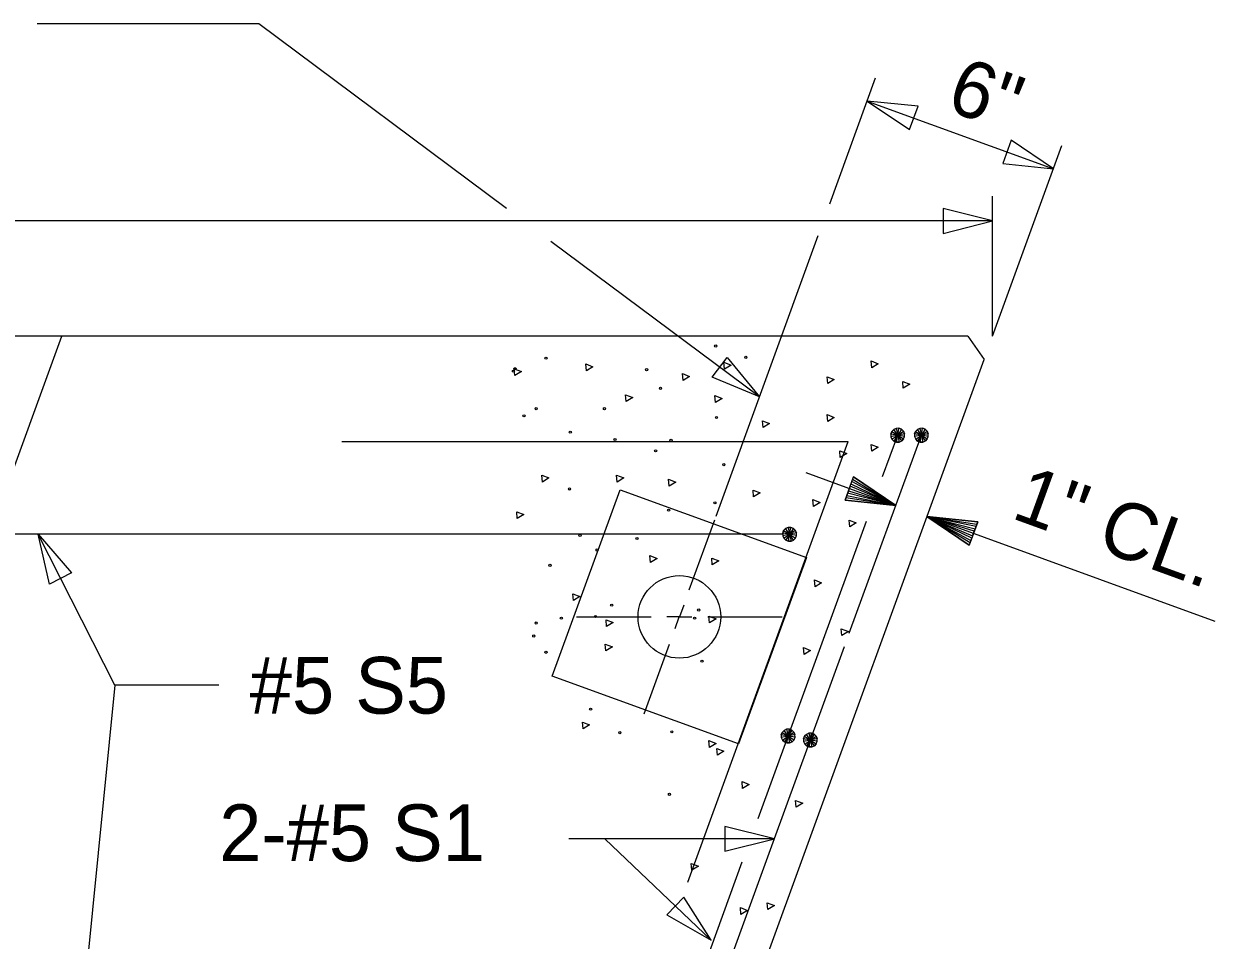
# Model space of a CAD drawing. Extents: x -408 to -23, y -15 to 117.
# Drawn here: x -81.61 to -78.605, y 79.494 to 81.806 of the extents above; entities that cross this region are included whole.
import ezdxf

# ---------------------------------------------------------------- set-up
doc = ezdxf.new("R2010")
doc.units = 0
for name, color, linetype in [('Arrowhead Terminators CELL', 7, 'Continuous'), ('Dimension Lines', 7, 'Continuous'), ('Rebar Lines', 7, 'Continuous'), ('Sup Concrete Girder Lines', 7, 'Continuous'), ('Sup Cored Slab Unit', 7, 'Continuous'), ('Text', 7, 'Continuous')]:
    doc.layers.add(name, color=color, linetype=linetype)

msp = doc.modelspace()

# ---------------------------------------------------------------- linework, layer by layer
at = {"layer": 'Arrowhead Terminators CELL'}
for points in [[(-79.4829, 81.611), (-79.3761, 81.5389), (-79.3547, 81.5977)], [(-79.013, 81.44), (-79.1198, 81.5122), (-79.1412, 81.4534)], [(-79.1665, 81.3086), (-79.2915, 81.3398), (-79.2915, 81.2773)], [(-79.7545, 80.8646), (-79.8734, 80.9142), (-79.8361, 80.9644)], [(-81.5739, 80.5181), (-81.4894, 80.4209), (-81.5451, 80.3925)], [(-79.7168, 79.7497), (-79.8418, 79.7809), (-79.8418, 79.7184)], [(-79.8763, 79.4943), (-79.9453, 79.6031), (-79.9884, 79.5578)]]:
    msp.add_lwpolyline(points, close=True, dxfattribs=at)
at = {"layer": 'Dimension Lines'}
for p, q in [((-79.5772, 81.3517), (-79.4615, 81.6698)), ((-79.4829, 81.611), (-79.013, 81.44)), ((-79.1665, 81.0181), (-78.9917, 81.4988)), ((-79.1665, 81.0181), (-79.1665, 81.3711)), ((-79.1665, 81.3086), (-82.9584, 81.3086)), ((-79.8638, 80.5642), (-79.6063, 81.2717)), ((-79.6379, 80.6739), (-79.4106, 80.5911)), ((-79.9315, 80.3784), (-79.8673, 80.5546)), ((-78.6053, 80.298), (-79.3324, 80.5626)), ((-80.2156, 80.3098), (-80.028, 80.3098)), ((-79.8849, 80.3098), (-79.6974, 80.3098)), ((-80.0456, 80.065), (-79.9814, 80.2411)), ((-81.3803, 80.1374), (-81.4897, 79.0404)), ((-79.7168, 79.7497), (-80.1447, 79.7497))]:
    msp.add_line(p, q, dxfattribs=at)
for points in [[(-80.3923, 81.34), (-81.0173, 81.8058), (-81.5763, 81.8058)], [(-79.7545, 80.8646), (-80.281, 81.257)], [(-79.528, 80.6339), (-79.5302, 80.6281), (-79.4106, 80.5911), (-79.5324, 80.6221), (-79.5345, 80.6163), (-79.4106, 80.5911), (-79.5366, 80.6104), (-79.5387, 80.6045), (-79.4106, 80.5911), (-79.5173, 80.6632), (-79.5195, 80.6573), (-79.4106, 80.5911), (-79.5216, 80.6515), (-79.5238, 80.6456), (-79.4106, 80.5911), (-79.526, 80.6397), (-79.5387, 80.6045), (-79.5173, 80.6632), (-79.4106, 80.5911), (-79.5387, 80.6045)], [(-79.2148, 80.5198), (-79.2127, 80.5257), (-79.3324, 80.5626), (-79.2105, 80.5316), (-79.2084, 80.5375), (-79.3324, 80.5626), (-79.2063, 80.5434), (-79.2042, 80.5493), (-79.3324, 80.5626), (-79.2255, 80.4905), (-79.2234, 80.4964), (-79.3324, 80.5626), (-79.2213, 80.5023), (-79.2192, 80.5081), (-79.3324, 80.5626), (-79.2169, 80.514), (-79.2042, 80.5493), (-79.2255, 80.4905), (-79.3324, 80.5626), (-79.2042, 80.5493)], [(-81.1177, 80.1374), (-81.3803, 80.1374), (-81.5739, 80.5181)], [(-79.9456, 80.3392), (-79.9565, 80.3098), (-79.9249, 80.3097)], [(-79.9674, 80.2801), (-79.9568, 80.3096), (-79.9882, 80.3096)], [(-79.8763, 79.4943), (-80.1447, 79.7497), (-80.2356, 79.7497)]]:
    msp.add_lwpolyline(points, dxfattribs=at)
at = {"layer": 'Rebar Lines'}
for p, q in [((-79.528, 80.2685), (-79.3462, 80.7681)), ((-79.4439, 80.6638), (-79.4059, 80.7681)), ((-80.8075, 80.7525), (-79.5307, 80.7525)), ((-79.9353, 79.6409), (-79.5307, 80.7525)), ((-79.7578, 79.8015), (-79.4849, 80.5514)), ((-79.6975, 80.5181), (-82.3016, 80.5181)), ((-79.7199, 79.7412), (-79.5403, 80.2347)), ((-80.0227, 78.9091), (-79.7198, 79.7412)), ((-80.1134, 78.8243), (-79.7978, 79.6917))]:
    msp.add_line(p, q, dxfattribs=at)
for points in [[(-79.3886, 80.765), (-79.3887, 80.7719), (-79.3915, 80.7782), (-79.3965, 80.783), (-79.4029, 80.7855), (-79.4097, 80.7853), (-79.416, 80.7825), (-79.4208, 80.7776), (-79.4233, 80.7711), (-79.4231, 80.7643), (-79.4204, 80.758), (-79.4155, 80.7532), (-79.409, 80.7507), (-79.4021, 80.7509), (-79.3959, 80.7536), (-79.3911, 80.7586), (-79.3886, 80.765), (-79.4059, 80.7681), (-79.4233, 80.7711), (-79.4208, 80.7776), (-79.4059, 80.7681), (-79.416, 80.7825), (-79.4097, 80.7853), (-79.4059, 80.7681), (-79.4029, 80.7855), (-79.3965, 80.783), (-79.4059, 80.7681), (-79.3915, 80.7782), (-79.3887, 80.7719), (-79.4059, 80.7681), (-79.3911, 80.7586), (-79.3959, 80.7536), (-79.4059, 80.7681), (-79.4021, 80.7509), (-79.409, 80.7507), (-79.4059, 80.7681), (-79.4155, 80.7532), (-79.4204, 80.758), (-79.4059, 80.7681), (-79.4231, 80.7643)], [(-79.3288, 80.7651), (-79.329, 80.7719), (-79.3317, 80.7782), (-79.3367, 80.783), (-79.3431, 80.7855), (-79.35, 80.7854), (-79.3563, 80.7825), (-79.361, 80.7777), (-79.3635, 80.7712), (-79.3634, 80.7644), (-79.3606, 80.7581), (-79.3557, 80.7533), (-79.3493, 80.7508), (-79.3423, 80.7509), (-79.3361, 80.7537), (-79.3313, 80.7586), (-79.3288, 80.7651), (-79.3462, 80.7681), (-79.3635, 80.7712), (-79.361, 80.7777), (-79.3462, 80.7681), (-79.3563, 80.7825), (-79.35, 80.7854), (-79.3462, 80.7681), (-79.3431, 80.7855), (-79.3367, 80.783), (-79.3462, 80.7681), (-79.3317, 80.7782), (-79.329, 80.7719), (-79.3462, 80.7681), (-79.3313, 80.7586), (-79.3361, 80.7537), (-79.3462, 80.7681), (-79.3423, 80.7509), (-79.3493, 80.7508), (-79.3462, 80.7681), (-79.3557, 80.7533), (-79.3606, 80.7581), (-79.3462, 80.7681), (-79.3634, 80.7644)], [(-79.6613, 80.515), (-79.6614, 80.5219), (-79.6642, 80.5282), (-79.6691, 80.533), (-79.6756, 80.5355), (-79.6824, 80.5354), (-79.6887, 80.5325), (-79.6935, 80.5276), (-79.696, 80.5212), (-79.6958, 80.5143), (-79.693, 80.508), (-79.6882, 80.5032), (-79.6817, 80.5007), (-79.6748, 80.5009), (-79.6686, 80.5036), (-79.6638, 80.5086), (-79.6613, 80.515), (-79.6786, 80.5181), (-79.696, 80.5212), (-79.6935, 80.5276), (-79.6786, 80.5181), (-79.6887, 80.5325), (-79.6824, 80.5354), (-79.6786, 80.5181), (-79.6756, 80.5355), (-79.6691, 80.533), (-79.6786, 80.5181), (-79.6642, 80.5282), (-79.6614, 80.5219), (-79.6786, 80.5181), (-79.6638, 80.5086), (-79.6686, 80.5036), (-79.6786, 80.5181), (-79.6748, 80.5009), (-79.6817, 80.5007), (-79.6786, 80.5181), (-79.6882, 80.5032), (-79.693, 80.508), (-79.6786, 80.5181), (-79.6958, 80.5143)], [(-79.6649, 80.006), (-79.665, 80.0128), (-79.6678, 80.0191), (-79.6727, 80.0239), (-79.6792, 80.0263), (-79.686, 80.0262), (-79.6923, 80.0234), (-79.697, 80.0185), (-79.6996, 80.0121), (-79.6994, 80.0053), (-79.6967, 79.999), (-79.6917, 79.9942), (-79.6853, 79.9917), (-79.6784, 79.9918), (-79.6721, 79.9946), (-79.6673, 79.9995), (-79.6649, 80.006), (-79.6822, 80.0091), (-79.6996, 80.0121), (-79.697, 80.0185), (-79.6822, 80.0091), (-79.6923, 80.0234), (-79.686, 80.0262), (-79.6822, 80.0091), (-79.6792, 80.0263), (-79.6727, 80.0239), (-79.6822, 80.0091), (-79.6678, 80.0191), (-79.665, 80.0128), (-79.6822, 80.0091), (-79.6673, 79.9995), (-79.6721, 79.9946), (-79.6822, 80.0091), (-79.6784, 79.9918), (-79.6853, 79.9917), (-79.6822, 80.0091), (-79.6917, 79.9942), (-79.6967, 79.999), (-79.6822, 80.0091), (-79.6994, 80.0053)], [(-79.6087, 79.9961), (-79.6088, 80.0029), (-79.6116, 80.0092), (-79.6166, 80.014), (-79.623, 80.0165), (-79.6298, 80.0163), (-79.6361, 80.0135), (-79.6409, 80.0086), (-79.6434, 80.0022), (-79.6432, 79.9954), (-79.6405, 79.9891), (-79.6356, 79.9843), (-79.6291, 79.9818), (-79.6222, 79.9819), (-79.616, 79.9847), (-79.6112, 79.9896), (-79.6087, 79.9961), (-79.626, 79.9991), (-79.6434, 80.0022), (-79.6409, 80.0086), (-79.626, 79.9991), (-79.6361, 80.0135), (-79.6298, 80.0163), (-79.626, 79.9991), (-79.623, 80.0165), (-79.6166, 80.014), (-79.626, 79.9991), (-79.6116, 80.0092), (-79.6088, 80.0029), (-79.626, 79.9991), (-79.6112, 79.9896), (-79.616, 79.9847), (-79.626, 79.9991), (-79.6222, 79.9819), (-79.6291, 79.9818), (-79.626, 79.9991), (-79.6356, 79.9843), (-79.6405, 79.9891), (-79.626, 79.9991), (-79.6432, 79.9954)]]:
    msp.add_lwpolyline(points, dxfattribs=at)
at = {"layer": 'Sup Concrete Girder Lines'}
for p, q in [((-79.229, 81.0181), (-84.0018, 81.0181)), ((-82.49, 78.3367), (-81.514, 81.0181)), ((-79.229, 81.0181), (-79.1879, 80.9594)), ((-80.2584, 78.0181), (-79.1879, 80.9594))]:
    msp.add_line(p, q, dxfattribs=at)
for points in [[(-80.1911, 80.9308), (-80.1926, 80.948), (-80.1746, 80.9409), (-80.1911, 80.9308)], [(-79.8428, 80.9348), (-79.8443, 80.9521), (-79.8263, 80.9449), (-79.8428, 80.9348)], [(-79.4713, 80.9381), (-79.4728, 80.9553), (-79.4548, 80.9482), (-79.4713, 80.9381)], [(-80.3715, 80.9185), (-80.3729, 80.9357), (-80.3549, 80.9286), (-80.3715, 80.9185)], [(-79.9473, 80.9061), (-79.9487, 80.9234), (-79.9308, 80.9162), (-79.9473, 80.9061)], [(-79.5825, 80.8983), (-79.584, 80.9156), (-79.566, 80.9084), (-79.5825, 80.8983)], [(-79.3918, 80.8865), (-79.3933, 80.9037), (-79.3753, 80.8966), (-79.3918, 80.8865)], [(-80.0907, 80.8529), (-80.0922, 80.8702), (-80.0742, 80.863), (-80.0907, 80.8529)], [(-79.8654, 80.8508), (-79.8668, 80.8681), (-79.8488, 80.8609), (-79.8654, 80.8508)], [(-79.5825, 80.803), (-79.584, 80.8203), (-79.566, 80.8131), (-79.5825, 80.803)], [(-79.7455, 80.7871), (-79.7469, 80.8043), (-79.729, 80.7972), (-79.7455, 80.7871)], [(-79.5508, 80.7116), (-79.5522, 80.7288), (-79.5343, 80.7217), (-79.5508, 80.7116)], [(-79.4713, 80.7275), (-79.4728, 80.7447), (-79.4548, 80.7376), (-79.4713, 80.7275)], [(-80.3018, 80.65), (-80.3032, 80.6673), (-80.2853, 80.6602), (-80.3018, 80.65)], [(-80.1133, 80.65), (-80.1147, 80.6673), (-80.0968, 80.6602), (-80.1133, 80.65)], [(-79.9821, 80.6398), (-79.9836, 80.657), (-79.9656, 80.6499), (-79.9821, 80.6398)], [(-79.7693, 80.6123), (-79.7707, 80.6295), (-79.7528, 80.6224), (-79.7693, 80.6123)], [(-79.6183, 80.5884), (-79.6198, 80.6057), (-79.6018, 80.5985), (-79.6183, 80.5884)], [(-80.3653, 80.5579), (-80.3668, 80.5751), (-80.3488, 80.568), (-80.3653, 80.5579)], [(-79.5269, 80.5368), (-79.5284, 80.5541), (-79.5104, 80.5469), (-79.5269, 80.5368)], [(-80.0293, 80.4472), (-80.0307, 80.4644), (-80.0128, 80.4573), (-80.0293, 80.4472)], [(-79.8735, 80.441), (-79.875, 80.4583), (-79.857, 80.4511), (-79.8735, 80.441)], [(-79.6143, 80.3858), (-79.6158, 80.4031), (-79.5978, 80.3959), (-79.6143, 80.3858)], [(-80.2239, 80.3509), (-80.2254, 80.3681), (-80.2074, 80.361), (-80.2239, 80.3509)], [(-79.8805, 80.2944), (-79.882, 80.3117), (-79.864, 80.3045), (-79.8805, 80.2944)], [(-80.1399, 80.2853), (-80.1413, 80.3025), (-80.1234, 80.2954), (-80.1399, 80.2853)], [(-79.5468, 80.2627), (-79.5482, 80.2799), (-79.5303, 80.2728), (-79.5468, 80.2627)], [(-80.142, 80.2238), (-80.1434, 80.2411), (-80.1255, 80.234), (-80.142, 80.2238)], [(-79.6421, 80.215), (-79.6436, 80.2322), (-79.6256, 80.2251), (-79.6421, 80.215)], [(-80.1993, 80.0272), (-80.2008, 80.0444), (-80.1828, 80.0373), (-80.1993, 80.0272)], [(-79.8805, 79.9806), (-79.882, 79.9978), (-79.864, 79.9907), (-79.8805, 79.9806)], [(-79.8607, 79.9607), (-79.8621, 79.9779), (-79.8442, 79.9708), (-79.8607, 79.9607)], [(-79.7971, 79.8772), (-79.7985, 79.8945), (-79.7806, 79.8873), (-79.7971, 79.8772)], [(-79.662, 79.8296), (-79.6635, 79.8468), (-79.6455, 79.8397), (-79.662, 79.8296)], [(-79.9249, 79.6705), (-79.9264, 79.6878), (-79.9084, 79.6806), (-79.9249, 79.6705)], [(-79.7335, 79.5713), (-79.735, 79.5886), (-79.717, 79.5815), (-79.7335, 79.5713)], [(-79.8011, 79.5594), (-79.8025, 79.5767), (-79.7846, 79.5695), (-79.8011, 79.5594)]]:
    msp.add_lwpolyline(points, dxfattribs=at)
for centre, radius in [((-79.8648, 80.993), 0.00273), ((-79.789, 80.9644), 0.00273), ((-80.3709, 80.9357), 0.00273), ((-80.293, 80.9623), 0.00273), ((-80.039, 80.9336), 0.00273), ((-80.375, 80.9295), 0.00273), ((-80.0041, 80.8865), 0.00273), ((-80.3484, 80.8168), 0.00273), ((-80.3176, 80.8352), 0.00273), ((-80.1455, 80.8352), 0.00273), ((-79.8628, 80.8127), 0.00273), ((-80.2316, 80.7758), 0.00273), ((-80.1188, 80.7574), 0.00273), ((-79.9775, 80.7553), 0.00273), ((-80.0164, 80.7287), 0.00273), ((-79.8443, 80.6939), 0.00273), ((-80.2336, 80.6324), 0.00273), ((-79.9836, 80.5791), 0.00273), ((-79.8669, 80.5976), 0.00273), ((-80.207, 80.5156), 0.00273), ((-80.0635, 80.5074), 0.00273), ((-80.164, 80.4787), 0.00273), ((-80.2828, 80.4398), 0.00273), ((-79.9565, 80.3098), 0.1042), ((-80.1271, 80.3394), 0.00273), ((-80.2541, 80.3066), 0.00273), ((-80.1681, 80.3107), 0.00273), ((-79.9181, 80.3066), 0.00273), ((-79.9078, 80.3271), 0.00273), ((-80.3176, 80.2943), 0.00273), ((-80.3237, 80.2615), 0.00273), ((-80.293, 80.2206), 0.00273), ((-79.8996, 80.198), 0.00273), ((-80.1804, 80.0771), 0.00273), ((-80.1066, 80.0177), 0.00273), ((-79.9755, 80.0198), 0.00273), ((-79.9816, 79.862), 0.00273)]:
    msp.add_circle(centre, radius, dxfattribs=at)
at = {"layer": 'Sup Cored Slab Unit'}
msp.add_lwpolyline([(-80.1059, 80.6302), (-79.636, 80.4592), (-79.807, 79.9894), (-80.2769, 80.1604)], close=True, dxfattribs=at)

# ---------------------------------------------------------------- texts
at = {"layer": 'Text'}
for s, rotation, p in [('6"', 340.0105, (-79.2884, 81.5905)), ('1" CL.', 339.9979, (-79.1229, 80.5602))]:
    msp.add_text(s, height=0.14302, rotation=rotation, dxfattribs=at).set_placement(p)
for s, p in [('#5 S5', (-81.0398, 80.0658)), ('2-#5 S1', (-81.1168, 79.6937))]:
    msp.add_text(s, height=0.14302, dxfattribs=at).set_placement(p)

doc.saveas('drawing.dxf')
